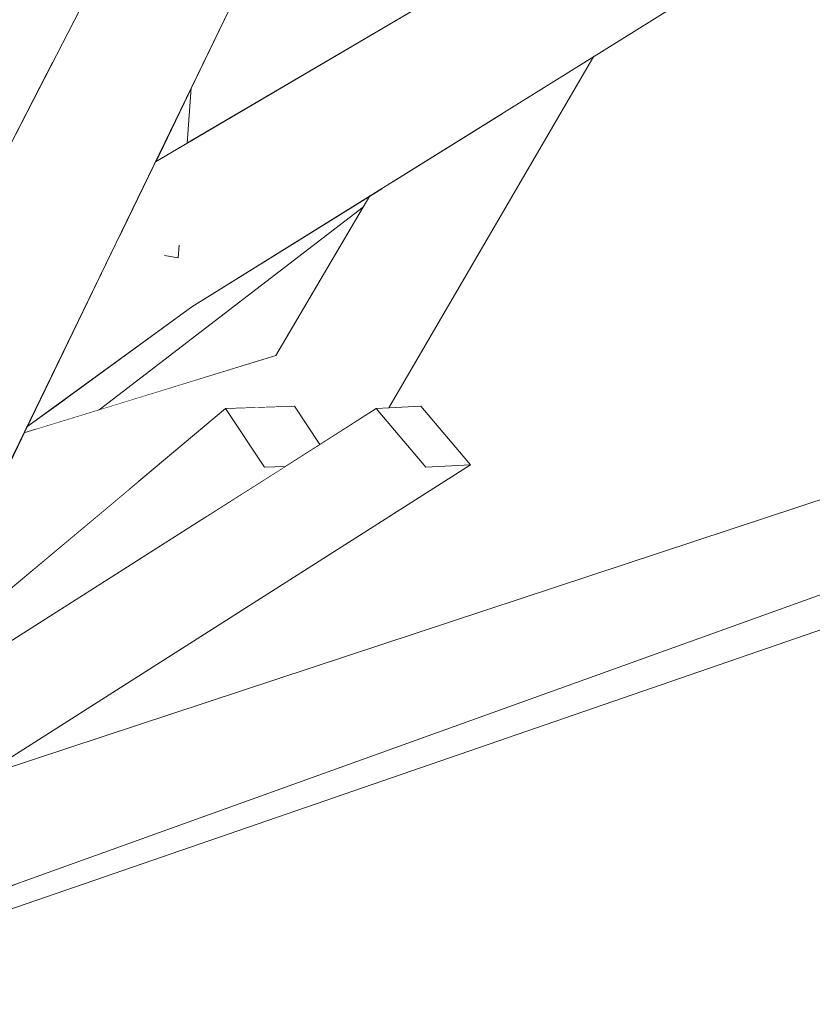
# Model space of a CAD drawing. Extents: x -289599 to -184549, y 66678 to 295474.
# Tile 547 of 656: x -250413 to -250380, y 71710 to 71751. Entities that reach past the tile are written whole.
import ezdxf

# ---------------------------------------------------------------- set-up
doc = ezdxf.new("R2010")
doc.units = 0
doc.header["$MEASUREMENT"] = 0
doc.linetypes.add('Wipeout_Contour', pattern=[1000, 0, -1000])
doc.layers.add('arch drzewa', color=8, linetype='Continuous')
doc.layers.add('Model drzwi', color=8, linetype='Continuous')
doc.layers.add('arch drzewa_Nr_Pióra__4', color=8, linetype='Continuous', lineweight=9)

msp = doc.modelspace()

# ---------------------------------------------------------------- wipeouts: each hides what was drawn before it
at = {"color": 254, "linetype": 'Wipeout_Contour', "lineweight": 0, "ltscale": 1021668.504441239}
msp.add_wipeout([(-250395.935, 71735.184), (-250397.796, 71735.087), (-250395.735, 71732.644), (-250393.874, 71732.741)], dxfattribs=at).dxf.layer = 'arch drzewa'
at = {"color": 254, "linetype": 'Wipeout_Contour', "lineweight": 0, "ltscale": 2554169.239604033}
msp.add_wipeout([(-250405.497, 71748.43), (-250405.671, 71746.136), (-250392.052, 71754.161), (-250385.631, 71765.072), (-250380.897, 71763.207), (-250383.093, 71759.44), (-250370.21, 71767.031), (-250361.56, 71777.15), (-250383.703, 71767.159), (-250404.092, 71751.329)], dxfattribs=at).dxf.layer = 'Model drzwi'
at = {"color": 254, "linetype": 'Wipeout_Contour', "lineweight": 0, "ltscale": 3065502.503080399}
msp.add_wipeout([(-250452.731, 71733.079), (-250450.335, 71735.087), (-250447.454, 71735.184), (-250446.399, 71733.597), (-250444.057, 71735.087), (-250442.197, 71735.184), (-250441.109, 71733.894), (-250409.844, 71759.089), (-250409.164, 71768.05), (-250412.814, 71763.59), (-250435.202, 71749.633), (-250446.669, 71739.322)], dxfattribs=at).dxf.layer = 'Model drzwi'

# ---------------------------------------------------------------- next in the draw order: wipeouts: each hides what was drawn before it
at = {"color": 254, "linetype": 'Wipeout_Contour', "lineweight": 0, "ltscale": 766276.870849}
msp.add_wipeout([(-250409.326, 71735.037), (-250401.974, 71737.3), (-250398.331, 71743.49)], dxfattribs=at).dxf.layer = 'Model drzwi'

# ---------------------------------------------------------------- next in the draw order: wipeouts: each hides what was drawn before it
at = {"color": 254, "linetype": 'Wipeout_Contour', "lineweight": 0, "ltscale": 766296.08542}
msp.add_wipeout([(-250413.335, 71732.262), (-250398.333, 71763.207), (-250403.597, 71764.404)], dxfattribs=at).dxf.layer = 'arch drzewa'

# ---------------------------------------------------------------- next in the draw order: wipeouts: each hides what was drawn before it
at = {"color": 254, "linetype": 'Wipeout_Contour', "lineweight": 0, "ltscale": 766306.471143}
msp.add_wipeout([(-250403.597, 71764.404), (-250419.538, 71733.418), (-250413.335, 71732.262)], dxfattribs=at).dxf.layer = 'arch drzewa'

# ---------------------------------------------------------------- next in the draw order: wipeouts: each hides what was drawn before it
at = {"color": 254, "linetype": 'Wipeout_Contour', "lineweight": 0, "ltscale": 1021773.906732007}
msp.add_wipeout([(-250411.243, 71749.543), (-250433.52, 71729.673), (-250428.919, 71731.713), (-250414.524, 71743.164)], dxfattribs=at).dxf.layer = 'arch drzewa'
at = {"color": 254, "linetype": 'Wipeout_Contour', "lineweight": 0, "ltscale": 1277114.500307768}
msp.add_wipeout([(-250404.073, 71735.087), (-250402.449, 71732.644), (-250401.59, 71732.673), (-250400.138, 71733.597), (-250401.193, 71735.184)], dxfattribs=at).dxf.layer = 'arch drzewa'

# ---------------------------------------------------------------- next in the draw order: wipeouts: each hides what was drawn before it
at = {"color": 254, "linetype": 'Wipeout_Contour', "lineweight": 0, "ltscale": 1788194.554175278}
msp.add_wipeout([(-250455.562, 71719.141), (-250455.457, 71718.706), (-250454.319, 71717.818), (-250450.824, 71721.999), (-250433.52, 71729.673), (-250411.243, 71749.543), (-250408.57, 71754.738)], dxfattribs=at).dxf.layer = 'arch drzewa'

# ---------------------------------------------------------------- next in the draw order: wipeouts: each hides what was drawn before it
at = {"color": 254, "linetype": 'Wipeout_Contour', "lineweight": 0, "ltscale": 1021757.310931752}
msp.add_wipeout([(-250410.145, 71755.138), (-250417.104, 71748.287), (-250416.331, 71748.859), (-250410.273, 71753.448)], dxfattribs=at).dxf.layer = 'arch drzewa'
at = {"color": 254, "linetype": 'Wipeout_Contour', "lineweight": 0, "ltscale": 766292.752329}
msp.add_wipeout([(-250412.336, 71734.322), (-250405.478, 71739.322), (-250408.482, 71742.273)], dxfattribs=at).dxf.layer = 'arch drzewa'
at = {"color": 254, "linetype": 'Wipeout_Contour', "lineweight": 0, "ltscale": 1277047.971689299}
msp.add_wipeout([(-250412.425, 71715.429), (-250424.49, 71710.29), (-250371.461, 71728.582), (-250372.762, 71730.817), (-250375.854, 71728.582)], dxfattribs=at).dxf.layer = 'arch drzewa'

# ---------------------------------------------------------------- next in the draw order: wipeouts: each hides what was drawn before it
at = {"color": 254, "linetype": 'Wipeout_Contour', "lineweight": 0, "ltscale": 766230.004224}
msp.add_wipeout([(-250405.478, 71739.322), (-250366.552, 71763.59), (-250370.21, 71767.031)], dxfattribs=at).dxf.layer = 'arch drzewa'
at = {"color": 254, "linetype": 'Wipeout_Contour', "lineweight": 0, "ltscale": 766270.419173}
msp.add_wipeout([(-250405.023, 71730.487), (-250401.59, 71732.673), (-250402.449, 71732.644)], dxfattribs=at).dxf.layer = 'arch drzewa'
at = {"color": 254, "linetype": 'Wipeout_Contour', "lineweight": 0, "ltscale": 766301.659548}
msp.add_wipeout([(-250412.425, 71715.429), (-250425.321, 71710.79), (-250424.49, 71710.29)], dxfattribs=at).dxf.layer = 'arch drzewa'

# ---------------------------------------------------------------- next in the draw order: wipeouts: each hides what was drawn before it
at = {"color": 254, "linetype": 'Wipeout_Contour', "lineweight": 0, "ltscale": 1021692.978019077}
msp.add_wipeout([(-250408.482, 71742.273), (-250405.478, 71739.322), (-250370.21, 71767.031), (-250406.984, 71745.362)], dxfattribs=at).dxf.layer = 'arch drzewa'
at = {"color": 254, "linetype": 'Wipeout_Contour', "lineweight": 0, "ltscale": 1021713.125584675}
msp.add_wipeout([(-250423.928, 71718.456), (-250405.023, 71730.487), (-250402.449, 71732.644), (-250404.073, 71735.087)], dxfattribs=at).dxf.layer = 'arch drzewa'

# ---------------------------------------------------------------- next in the draw order: wipeouts: each hides what was drawn before it
at = {"color": 254, "linetype": 'Wipeout_Contour', "lineweight": 0, "ltscale": 766292.644067}
msp.add_wipeout([(-250406.984, 71745.362), (-250405.671, 71746.136), (-250405.497, 71748.43)], dxfattribs=at).dxf.layer = 'arch drzewa'
at = {"color": 254, "linetype": 'Wipeout_Contour', "lineweight": 0, "ltscale": 766234.906887}
msp.add_wipeout([(-250426.713, 71710.29), (-250375.854, 71728.582), (-250377.085, 71732.024)], dxfattribs=at).dxf.layer = 'arch drzewa'

# ---------------------------------------------------------------- next in the draw order: linework, layer by layer
at = {"layer": 'arch drzewa_Nr_Pióra__4', "linetype": 'Continuous'}
msp.add_line((-250405.671, 71746.136), (-250405.497, 71748.43), dxfattribs=at)

# ---------------------------------------------------------------- next in the draw order: wipeouts: each hides what was drawn before it
at = {"color": 254, "linetype": 'Wipeout_Contour', "lineweight": 0, "ltscale": 1277148.227583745}
msp.add_wipeout([(-250424.773, 71713.077), (-250428.233, 71711.563), (-250426.713, 71710.29), (-250377.085, 71732.024), (-250417.39, 71717.775)], dxfattribs=at).dxf.layer = 'arch drzewa'

# ---------------------------------------------------------------- next in the draw order: wipeouts: each hides what was drawn before it
at = {"color": 254, "linetype": 'Wipeout_Contour', "lineweight": 0, "ltscale": 1021663.714214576}
msp.add_wipeout([(-250417.39, 71717.775), (-250377.085, 71732.024), (-250378.402, 71731.591), (-250417.362, 71717.793)], dxfattribs=at).dxf.layer = 'arch drzewa'

# ---------------------------------------------------------------- next in the draw order: wipeouts: each hides what was drawn before it
at = {"color": 254, "linetype": 'Wipeout_Contour', "lineweight": 0, "ltscale": 766262.20162}
msp.add_wipeout([(-250414.303, 71719.739), (-250417.362, 71717.793), (-250378.402, 71731.591)], dxfattribs=at).dxf.layer = 'arch drzewa'

# ---------------------------------------------------------------- next in the draw order: wipeouts: each hides what was drawn before it
at = {"color": 254, "linetype": 'Wipeout_Contour', "lineweight": 0, "ltscale": 1532592.975704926}
msp.add_wipeout([(-250429.3, 71711.282), (-250428.803, 71711.308), (-250428.233, 71711.563), (-250424.773, 71713.077), (-250393.874, 71732.741), (-250395.735, 71732.644)], dxfattribs=at).dxf.layer = 'arch drzewa'

# ---------------------------------------------------------------- next in the draw order: wipeouts: each hides what was drawn before it
at = {"color": 254, "linetype": 'Wipeout_Contour', "lineweight": 0, "ltscale": 2554375.969174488}
msp.add_wipeout([(-250397.796, 71735.087), (-250431.361, 71713.726), (-250430.991, 71713.287), (-250430.566, 71713.533), (-250428.116, 71713.984), (-250430.23, 71713.235), (-250427.86, 71714.073), (-250429.583, 71711.617), (-250429.3, 71711.282), (-250395.735, 71732.644)], dxfattribs=at).dxf.layer = 'arch drzewa'

# ---------------------------------------------------------------- next in the draw order: linework, layer by layer
at = {"layer": 'arch drzewa_Nr_Pióra__4', "linetype": 'Continuous'}
msp.add_line((-250393.874, 71732.741), (-250395.735, 71732.644), dxfattribs=at)

# ---------------------------------------------------------------- next in the draw order: wipeouts: each hides what was drawn before it
at = {"color": 254, "linetype": 'Wipeout_Contour', "lineweight": 0, "ltscale": 1532567.000103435}
msp.add_wipeout([(-250410.575, 71735.606), (-250411.988, 71734.218), (-250409.326, 71735.037), (-250398.331, 71743.49), (-250398.064, 71743.945), (-250405.478, 71739.322)], dxfattribs=at).dxf.layer = 'arch drzewa'

# ---------------------------------------------------------------- next in the draw order: linework, layer by layer
at = {"layer": 'arch drzewa_Nr_Pióra__4', "linetype": 'Continuous'}
for q in [(-250405.994, 71741.882), (-250406.614, 71741.464)]:
    msp.add_line((-250406.034, 71741.364), q, dxfattribs=at)

# ---------------------------------------------------------------- next in the draw order: wipeouts: each hides what was drawn before it
at = {"color": 254, "linetype": 'Wipeout_Contour', "lineweight": 0, "ltscale": 1021729.275745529}
msp.add_wipeout([(-250412.457, 71734.074), (-250411.988, 71734.218), (-250410.575, 71735.606), (-250412.336, 71734.322)], dxfattribs=at).dxf.layer = 'arch drzewa'

# ---------------------------------------------------------------- next in the draw order: wipeouts: each hides what was drawn before it
at = {"color": 254, "linetype": 'Wipeout_Contour', "lineweight": 0, "ltscale": 2043446.095566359}
msp.add_wipeout([(-250418.762, 71729.637), (-250422.088, 71727.212), (-250407.664, 71732.079), (-250404.073, 71735.087), (-250402.939, 71735.125), (-250401.974, 71737.3), (-250413.021, 71732.909), (-250413.335, 71732.262)], dxfattribs=at).dxf.layer = 'arch drzewa'

# ---------------------------------------------------------------- next in the draw order: linework, layer by layer
at = {"layer": 'arch drzewa_Nr_Pióra__4', "linetype": 'Continuous'}
msp.add_line((-250401.59, 71732.673), (-250402.449, 71732.644), dxfattribs=at)

# ---------------------------------------------------------------- next in the draw order: wipeouts: each hides what was drawn before it
at = {"color": 254, "linetype": 'Wipeout_Contour', "lineweight": 0, "ltscale": 766289.644377}
msp.add_wipeout([(-250413.021, 71732.909), (-250401.974, 71737.3), (-250412.457, 71734.074)], dxfattribs=at).dxf.layer = 'arch drzewa'
at = {"color": 254, "linetype": 'Wipeout_Contour', "lineweight": 0, "ltscale": 1021745.877220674}
msp.add_wipeout([(-250428.432, 71722.586), (-250412.924, 71727.674), (-250408.079, 71731.732), (-250424.615, 71725.369)], dxfattribs=at).dxf.layer = 'arch drzewa'

# ---------------------------------------------------------------- next in the draw order: wipeouts: each hides what was drawn before it
at = {"color": 254, "linetype": 'Wipeout_Contour', "lineweight": 0, "ltscale": 1021691.506832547}
msp.add_wipeout([(-250397.481, 71744.308), (-250402.718, 71735.133), (-250402.677, 71735.134), (-250397.073, 71744.563)], dxfattribs=at).dxf.layer = 'arch drzewa'
at = {"color": 254, "linetype": 'Wipeout_Contour', "lineweight": 0, "ltscale": 1021737.924232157}
msp.add_wipeout([(-250424.615, 71725.369), (-250408.079, 71731.732), (-250407.664, 71732.079), (-250422.088, 71727.212)], dxfattribs=at).dxf.layer = 'arch drzewa'

# ---------------------------------------------------------------- next in the draw order: wipeouts: each hides what was drawn before it
at = {"color": 254, "linetype": 'Wipeout_Contour', "lineweight": 0, "ltscale": 1021784.868157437}
msp.add_wipeout([(-250451.832, 71722.609), (-250417.104, 71748.287), (-250410.145, 71755.138), (-250409.956, 71757.622)], dxfattribs=at).dxf.layer = 'arch drzewa'
at = {"color": 254, "linetype": 'Wipeout_Contour', "lineweight": 0, "ltscale": 1277116.122722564}
msp.add_wipeout([(-250401.974, 71737.3), (-250402.939, 71735.125), (-250402.718, 71735.133), (-250397.481, 71744.308), (-250398.064, 71743.945)], dxfattribs=at).dxf.layer = 'arch drzewa'

# ---------------------------------------------------------------- next in the draw order: wipeouts: each hides what was drawn before it
at = {"color": 254, "linetype": 'Wipeout_Contour', "lineweight": 0, "ltscale": 1021810.167275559}
msp.add_wipeout([(-250409.896, 71758.413), (-250452.45, 71722.152), (-250451.832, 71722.609), (-250409.956, 71757.622)], dxfattribs=at).dxf.layer = 'arch drzewa'
at = {"color": 254, "linetype": 'Wipeout_Contour', "lineweight": 0, "ltscale": 1021671.19860937}
msp.add_wipeout([(-250397.735, 71735.09), (-250397.274, 71735.114), (-250388.736, 71749.76), (-250392.499, 71747.414)], dxfattribs=at).dxf.layer = 'arch drzewa'

# ---------------------------------------------------------------- next in the draw order: wipeouts: each hides what was drawn before it
at = {"color": 254, "linetype": 'Wipeout_Contour', "lineweight": 0, "ltscale": 1277283.520586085}
msp.add_wipeout([(-250409.844, 71759.089), (-250456.191, 71721.741), (-250455.708, 71719.743), (-250452.45, 71722.152), (-250409.896, 71758.413)], dxfattribs=at).dxf.layer = 'arch drzewa'
at = {"color": 254, "linetype": 'Wipeout_Contour', "lineweight": 0, "ltscale": 1787945.186938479}
msp.add_wipeout([(-250402.677, 71735.134), (-250401.193, 71735.184), (-250400.138, 71733.597), (-250397.796, 71735.087), (-250397.735, 71735.09), (-250392.499, 71747.414), (-250397.073, 71744.563)], dxfattribs=at).dxf.layer = 'arch drzewa'

# ---------------------------------------------------------------- next in the draw order: linework, layer by layer
at = {"layer": 'arch drzewa_Nr_Pióra__4', "linetype": 'Continuous'}
for p, q in [((-250406.984, 71745.362), (-250370.21, 71767.031)), ((-250419.538, 71733.418), (-250403.597, 71764.404)), ((-250405.478, 71739.322), (-250366.552, 71763.59)), ((-250413.335, 71732.262), (-250398.333, 71763.207)), ((-250397.274, 71735.114), (-250388.736, 71749.76)), ((-250401.974, 71737.3), (-250398.064, 71743.945)), ((-250409.326, 71735.037), (-250398.331, 71743.49)), ((-250412.336, 71734.322), (-250405.478, 71739.322)), ((-250412.457, 71734.074), (-250401.974, 71737.3)), ((-250431.361, 71713.726), (-250397.796, 71735.087)), ((-250423.928, 71718.456), (-250404.073, 71735.087)), ((-250404.073, 71735.087), (-250401.193, 71735.184)), ((-250402.449, 71732.644), (-250404.073, 71735.087)), ((-250401.193, 71735.184), (-250400.138, 71733.597)), ((-250397.796, 71735.087), (-250395.935, 71735.184)), ((-250395.735, 71732.644), (-250397.796, 71735.087)), ((-250395.935, 71735.184), (-250393.874, 71732.741)), ((-250424.806, 71713.056), (-250393.874, 71732.741)), ((-250414.303, 71719.739), (-250378.402, 71731.591)), ((-250426.713, 71710.29), (-250375.854, 71728.582)), ((-250424.49, 71710.29), (-250371.461, 71728.582))]:
    msp.add_line(p, q, dxfattribs=at)

doc.saveas('drawing.dxf')
